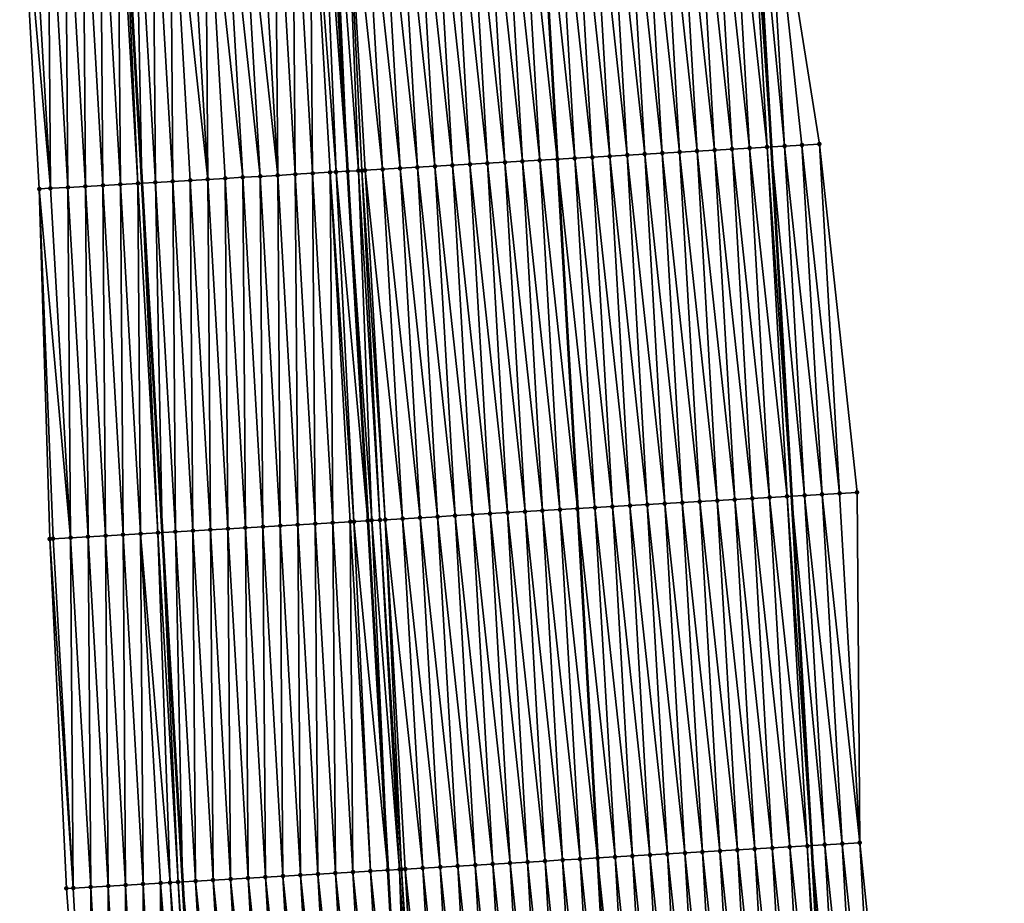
# Model space of a CAD drawing. Header units: feet. Extents: x 2010743 to 2022806, y 818705 to 837694.
# Tile 450 of 531: x 2011389 to 2011445, y 834610 to 834661. Entities that reach past the tile are written whole.
import ezdxf

# ---------------------------------------------------------------- set-up
doc = ezdxf.new("R2010")
doc.units = ezdxf.units.FT
doc.header["$MEASUREMENT"] = 0
for name, color, linetype, lineweight in [('EP_Travel Lane', 172, 'Continuous', 53), ('Road Shots', 141, 'Continuous', 100), ('STRIPING', 60, 'Continuous', 53)]:
    doc.layers.add(name, color=color, linetype=linetype, lineweight=lineweight)
doc.layers.add('I-77-MM17-21_NB-Surface-Border', color=7, linetype='Continuous')
doc.layers.add('I-77-MM17-21_NB-Surface-TIN', color=7, linetype='Continuous')

msp = doc.modelspace()

# ---------------------------------------------------------------- linework, layer by layer
at = {"layer": 'EP_Travel Lane'}
for points in [[(2011430.313, 834673.552, 305.89), (2011431.473, 834653.565, 305.565), (2011432.626, 834633.601, 305.207), (2011433.779, 834613.638, 304.847), (2011434.878, 834593.6, 304.497), (2011435.944, 834573.631, 304.153), (2011437.009, 834553.663, 303.781), (2011438.075, 834533.694, 303.425), (2011439.102, 834513.647, 303.073), (2011440.117, 834493.676, 302.717), (2011441.132, 834473.705, 302.351), (2011442.06, 834453.608, 302.01), (2011442.966, 834433.631, 301.656)], [(2011394.367, 834671.44, 306.18), (2011395.525, 834651.492, 305.828), (2011396.678, 834631.528, 305.474), (2011397.831, 834611.564, 305.119), (2011398.937, 834591.642, 304.781), (2011400.022, 834571.675, 304.401), (2011401.107, 834551.708, 304.049), (2011402.191, 834531.74, 303.69), (2011403.214, 834511.818, 303.309), (2011404.229, 834491.847, 302.945), (2011405.244, 834471.876, 302.602), (2011406.163, 834451.975, 302.26), (2011407.069, 834431.999, 301.925)]]:
    msp.add_polyline3d(points, dxfattribs=at)
at = {"layer": 'I-77-MM17-21_NB-Surface-Border', "color": 3, "linetype": 'Continuous', "lineweight": -3}
for points in [[(2011431.07, 834673.597, 305.862), (2011434.225, 834653.725, 305.453), (2011436.372, 834633.82, 305.049), (2011436.522, 834613.798, 304.733), (2011438.632, 834593.806, 304.341), (2011440.715, 834573.894, 303.948), (2011441.8, 834553.927, 303.586), (2011442.885, 834533.959, 303.236), (2011443.915, 834513.895, 302.886), (2011443.932, 834493.872, 302.566), (2011443.948, 834473.85, 302.25), (2011443.878, 834453.691, 301.953), (2011444.784, 834433.715, 301.595)], [(2011400.728, 834431.715, 301.718), (2011399.755, 834451.688, 302.059), (2011398.636, 834471.544, 302.405), (2011397.442, 834491.506, 302.738), (2011396.976, 834511.505, 303.119), (2011395.33, 834531.372, 303.472), (2011394.869, 834551.373, 303.847), (2011393.785, 834571.34, 304.215), (2011392.7, 834591.307, 304.58), (2011391.21, 834611.187, 304.911), (2011390.26, 834631.162, 305.271), (2011389.655, 834651.157, 305.649), (2011388.539, 834671.102, 306.005)]]:
    msp.add_polyline3d(points, dxfattribs=at)
at = {"layer": 'I-77-MM17-21_NB-Surface-TIN', "color": 128, "linetype": 'Continuous', "lineweight": -3}
for points in [[(2011426.238, 834653.262, 305.665), (2011425.081, 834673.244, 306.005), (2011424.083, 834673.185, 306.018)], [(2011427.236, 834653.32, 305.651), (2011426.079, 834673.302, 305.991), (2011425.081, 834673.244, 306.005)], [(2011426.238, 834653.262, 305.665), (2011427.236, 834653.32, 305.651), (2011425.081, 834673.244, 306.005)], [(2011428.235, 834653.377, 305.636), (2011427.077, 834673.361, 305.976), (2011426.079, 834673.302, 305.991)], [(2011427.236, 834653.32, 305.651), (2011428.235, 834653.377, 305.636), (2011426.079, 834673.302, 305.991)], [(2011429.233, 834653.435, 305.62), (2011428.076, 834673.42, 305.958), (2011427.077, 834673.361, 305.976)], [(2011428.235, 834653.377, 305.636), (2011429.233, 834653.435, 305.62), (2011427.077, 834673.361, 305.976)], [(2011430.231, 834653.493, 305.605), (2011429.074, 834673.479, 305.932), (2011428.076, 834673.42, 305.958)], [(2011429.233, 834653.435, 305.62), (2011430.231, 834653.493, 305.605), (2011428.076, 834673.42, 305.958)], [(2011431.23, 834653.551, 305.574), (2011430.072, 834673.538, 305.899), (2011429.074, 834673.479, 305.932)], [(2011430.231, 834653.493, 305.605), (2011431.23, 834653.551, 305.574), (2011429.074, 834673.479, 305.932)], [(2011430.072, 834673.538, 305.899), (2011431.473, 834653.565, 305.565), (2011430.313, 834673.552, 305.89)], [(2011431.23, 834653.551, 305.574), (2011431.473, 834653.565, 305.565), (2011430.072, 834673.538, 305.899)], [(2011432.228, 834653.609, 305.535), (2011431.07, 834673.597, 305.862), (2011430.313, 834673.552, 305.89)], [(2011432.228, 834653.609, 305.535), (2011430.313, 834673.552, 305.89), (2011431.473, 834653.565, 305.565)], [(2011432.228, 834653.609, 305.535), (2011433.226, 834653.667, 305.497), (2011431.07, 834673.597, 305.862)], [(2011433.226, 834653.667, 305.497), (2011434.225, 834653.725, 305.453), (2011431.07, 834673.597, 305.862)], [(2011416.255, 834652.685, 305.826), (2011415.098, 834672.656, 306.173), (2011414.1, 834672.597, 306.188)], [(2011417.253, 834652.742, 305.813), (2011416.096, 834672.714, 306.161), (2011415.098, 834672.656, 306.173)], [(2011416.255, 834652.685, 305.826), (2011417.253, 834652.742, 305.813), (2011415.098, 834672.656, 306.173)], [(2011418.251, 834652.8, 305.799), (2011417.095, 834672.773, 306.15), (2011416.096, 834672.714, 306.161)], [(2011417.253, 834652.742, 305.813), (2011418.251, 834652.8, 305.799), (2011416.096, 834672.714, 306.161)], [(2011417.095, 834672.773, 306.15), (2011419.248, 834652.858, 305.782), (2011418.088, 834672.831, 306.137)], [(2011418.251, 834652.8, 305.799), (2011419.248, 834652.858, 305.782), (2011417.095, 834672.773, 306.15)], [(2011419.25, 834652.858, 305.782), (2011418.093, 834672.832, 306.137), (2011418.088, 834672.831, 306.137)], [(2011419.25, 834652.858, 305.782), (2011418.088, 834672.831, 306.137), (2011419.248, 834652.858, 305.782)], [(2011420.248, 834652.915, 305.768), (2011419.091, 834672.891, 306.118), (2011418.093, 834672.832, 306.137)], [(2011419.25, 834652.858, 305.782), (2011420.248, 834652.915, 305.768), (2011418.093, 834672.832, 306.137)], [(2011421.246, 834652.973, 305.745), (2011420.089, 834672.949, 306.094), (2011419.091, 834672.891, 306.118)], [(2011420.248, 834652.915, 305.768), (2011421.246, 834652.973, 305.745), (2011419.091, 834672.891, 306.118)], [(2011422.245, 834653.031, 305.725), (2011421.088, 834673.008, 306.069), (2011420.089, 834672.949, 306.094)], [(2011421.246, 834652.973, 305.745), (2011422.245, 834653.031, 305.725), (2011420.089, 834672.949, 306.094)], [(2011423.243, 834653.089, 305.709), (2011422.086, 834673.067, 306.048), (2011421.088, 834673.008, 306.069)], [(2011422.245, 834653.031, 305.725), (2011423.243, 834653.089, 305.709), (2011421.088, 834673.008, 306.069)], [(2011424.241, 834653.146, 305.695), (2011423.084, 834673.126, 306.031), (2011422.086, 834673.067, 306.048)], [(2011423.243, 834653.089, 305.709), (2011424.241, 834653.146, 305.695), (2011422.086, 834673.067, 306.048)], [(2011425.24, 834653.204, 305.68), (2011424.083, 834673.185, 306.018), (2011423.084, 834673.126, 306.031)], [(2011424.241, 834653.146, 305.695), (2011425.24, 834653.204, 305.68), (2011423.084, 834673.126, 306.031)], [(2011425.24, 834653.204, 305.68), (2011426.238, 834653.262, 305.665), (2011424.083, 834673.185, 306.018)], [(2011406.612, 834652.127, 305.959), (2011405.776, 834672.107, 306.307), (2011405.115, 834672.068, 306.299)], [(2011405.776, 834672.107, 306.307), (2011407.27, 834652.165, 305.964), (2011406.114, 834672.127, 306.309)], [(2011406.612, 834652.127, 305.959), (2011407.27, 834652.165, 305.964), (2011405.776, 834672.107, 306.307)], [(2011406.18, 834672.13, 306.309), (2011406.114, 834672.127, 306.309), (2011407.27, 834652.165, 305.964)], [(2011406.18, 834672.13, 306.309), (2011407.27, 834652.165, 305.964), (2011406.384, 834672.142, 306.309)], [(2011407.885, 834652.2, 305.966), (2011407.112, 834672.185, 306.303), (2011406.384, 834672.142, 306.309)], [(2011407.885, 834652.2, 305.966), (2011406.384, 834672.142, 306.309), (2011407.27, 834652.165, 305.964)], [(2011409.266, 834652.28, 305.948), (2011408.11, 834672.244, 306.288), (2011407.112, 834672.185, 306.303)], [(2011407.885, 834652.2, 305.966), (2011408.091, 834652.212, 305.965), (2011407.112, 834672.185, 306.303)], [(2011408.091, 834652.212, 305.965), (2011408.268, 834652.223, 305.964), (2011407.112, 834672.185, 306.303)], [(2011408.268, 834652.223, 305.964), (2011409.266, 834652.28, 305.948), (2011407.112, 834672.185, 306.303)], [(2011410.265, 834652.338, 305.929), (2011409.109, 834672.303, 306.27), (2011408.11, 834672.244, 306.288)], [(2011409.266, 834652.28, 305.948), (2011410.265, 834652.338, 305.929), (2011408.11, 834672.244, 306.288)], [(2011411.263, 834652.396, 305.91), (2011410.107, 834672.362, 306.253), (2011409.109, 834672.303, 306.27)], [(2011410.265, 834652.338, 305.929), (2011411.263, 834652.396, 305.91), (2011409.109, 834672.303, 306.27)], [(2011412.261, 834652.454, 305.893), (2011411.105, 834672.42, 306.237), (2011410.107, 834672.362, 306.253)], [(2011411.263, 834652.396, 305.91), (2011412.261, 834652.454, 305.893), (2011410.107, 834672.362, 306.253)], [(2011413.26, 834652.511, 305.877), (2011412.103, 834672.479, 306.222), (2011411.105, 834672.42, 306.237)], [(2011412.261, 834652.454, 305.893), (2011413.26, 834652.511, 305.877), (2011411.105, 834672.42, 306.237)], [(2011414.258, 834652.569, 305.859), (2011413.102, 834672.538, 306.205), (2011412.103, 834672.479, 306.222)], [(2011413.26, 834652.511, 305.877), (2011414.258, 834652.569, 305.859), (2011412.103, 834672.479, 306.222)], [(2011415.256, 834652.627, 305.841), (2011414.1, 834672.597, 306.188), (2011413.102, 834672.538, 306.205)], [(2011414.258, 834652.569, 305.859), (2011415.256, 834652.627, 305.841), (2011413.102, 834672.538, 306.205)], [(2011415.256, 834652.627, 305.841), (2011416.255, 834652.685, 305.826), (2011414.1, 834672.597, 306.188)], [(2011396.288, 834651.535, 305.839), (2011396.131, 834671.543, 306.2), (2011395.132, 834671.485, 306.188)], [(2011397.286, 834651.593, 305.852), (2011397.129, 834671.602, 306.212), (2011396.131, 834671.543, 306.2)], [(2011396.288, 834651.535, 305.839), (2011397.286, 834651.593, 305.852), (2011396.131, 834671.543, 306.2)], [(2011399.283, 834651.707, 305.871), (2011398.127, 834671.66, 306.222), (2011397.129, 834671.602, 306.212)], [(2011397.286, 834651.593, 305.852), (2011398.284, 834651.65, 305.863), (2011397.129, 834671.602, 306.212)], [(2011398.284, 834651.65, 305.863), (2011399.283, 834651.707, 305.871), (2011397.129, 834671.602, 306.212)], [(2011399.283, 834651.707, 305.871), (2011399.126, 834671.718, 306.232), (2011398.127, 834671.66, 306.222)], [(2011401.28, 834651.822, 305.89), (2011400.124, 834671.777, 306.241), (2011399.126, 834671.718, 306.232)], [(2011399.283, 834651.707, 305.871), (2011400.281, 834651.764, 305.882), (2011399.126, 834671.718, 306.232)], [(2011400.281, 834651.764, 305.882), (2011401.28, 834651.822, 305.89), (2011399.126, 834671.718, 306.232)], [(2011402.278, 834651.879, 305.897), (2011401.122, 834671.835, 306.251), (2011400.124, 834671.777, 306.241)], [(2011401.28, 834651.822, 305.89), (2011402.278, 834651.879, 305.897), (2011400.124, 834671.777, 306.241)], [(2011403.276, 834651.936, 305.907), (2011402.121, 834671.893, 306.26), (2011401.122, 834671.835, 306.251)], [(2011402.278, 834651.879, 305.897), (2011403.276, 834651.936, 305.907), (2011401.122, 834671.835, 306.251)], [(2011403.276, 834651.936, 305.907), (2011403.119, 834671.952, 306.27), (2011402.121, 834671.893, 306.26)], [(2011404.275, 834651.994, 305.92), (2011404.117, 834672.01, 306.284), (2011403.119, 834671.952, 306.27)], [(2011403.276, 834651.936, 305.907), (2011404.275, 834651.994, 305.92), (2011403.119, 834671.952, 306.27)], [(2011405.273, 834652.051, 305.937), (2011405.115, 834672.068, 306.299), (2011404.117, 834672.01, 306.284)], [(2011404.275, 834651.994, 305.92), (2011405.273, 834652.051, 305.937), (2011404.117, 834672.01, 306.284)], [(2011405.273, 834652.051, 305.937), (2011406.271, 834652.108, 305.955), (2011405.115, 834672.068, 306.299)], [(2011406.271, 834652.108, 305.955), (2011406.612, 834652.127, 305.959), (2011405.115, 834672.068, 306.299)], [(2011390.298, 834651.194, 305.671), (2011389.143, 834671.137, 306.027), (2011388.539, 834671.102, 306.005)], [(2011389.655, 834651.157, 305.649), (2011390.298, 834651.194, 305.671), (2011388.539, 834671.102, 306.005)], [(2011390.298, 834651.194, 305.671), (2011390.141, 834671.195, 306.059), (2011389.143, 834671.137, 306.027)], [(2011391.296, 834651.25, 305.709), (2011391.139, 834671.253, 306.092), (2011390.141, 834671.195, 306.059)], [(2011390.298, 834651.194, 305.671), (2011391.296, 834651.25, 305.709), (2011390.141, 834671.195, 306.059)], [(2011392.294, 834651.307, 305.747), (2011392.138, 834671.311, 306.127), (2011391.139, 834671.253, 306.092)], [(2011391.296, 834651.25, 305.709), (2011392.294, 834651.307, 305.747), (2011391.139, 834671.253, 306.092)], [(2011393.293, 834651.364, 305.777), (2011393.136, 834671.369, 306.159), (2011392.138, 834671.311, 306.127)], [(2011392.294, 834651.307, 305.747), (2011393.293, 834651.364, 305.777), (2011392.138, 834671.311, 306.127)], [(2011394.291, 834651.421, 305.804), (2011394.134, 834671.427, 306.177), (2011393.136, 834671.369, 306.159)], [(2011393.293, 834651.364, 305.777), (2011394.291, 834651.421, 305.804), (2011393.136, 834671.369, 306.159)], [(2011395.289, 834651.478, 305.824), (2011394.367, 834671.44, 306.18), (2011394.134, 834671.427, 306.177)], [(2011394.291, 834651.421, 305.804), (2011395.289, 834651.478, 305.824), (2011394.134, 834671.427, 306.177)], [(2011395.132, 834671.485, 306.188), (2011394.367, 834671.44, 306.18), (2011395.525, 834651.492, 305.828)], [(2011395.289, 834651.478, 305.824), (2011395.525, 834651.492, 305.828), (2011394.367, 834671.44, 306.18)], [(2011396.288, 834651.535, 305.839), (2011395.132, 834671.485, 306.188), (2011395.525, 834651.492, 305.828)], [(2011432.379, 834633.587, 305.217), (2011431.23, 834653.551, 305.574), (2011430.231, 834653.493, 305.605)], [(2011431.23, 834653.551, 305.574), (2011432.626, 834633.601, 305.207), (2011431.473, 834653.565, 305.565)], [(2011432.379, 834633.587, 305.217), (2011432.626, 834633.601, 305.207), (2011431.23, 834653.551, 305.574)], [(2011433.377, 834633.645, 305.175), (2011432.228, 834653.609, 305.535), (2011431.473, 834653.565, 305.565)], [(2011433.377, 834633.645, 305.175), (2011431.473, 834653.565, 305.565), (2011432.626, 834633.601, 305.207)], [(2011434.375, 834633.703, 305.136), (2011433.226, 834653.667, 305.497), (2011432.228, 834653.609, 305.535)], [(2011433.377, 834633.645, 305.175), (2011434.375, 834633.703, 305.136), (2011432.228, 834653.609, 305.535)], [(2011435.373, 834633.762, 305.093), (2011434.225, 834653.725, 305.453), (2011433.226, 834653.667, 305.497)], [(2011434.375, 834633.703, 305.136), (2011435.373, 834633.762, 305.093), (2011433.226, 834653.667, 305.497)], [(2011435.373, 834633.762, 305.093), (2011436.372, 834633.82, 305.049), (2011434.225, 834653.725, 305.453)], [(2011422.395, 834633.009, 305.396), (2011421.246, 834652.973, 305.745), (2011420.248, 834652.915, 305.768)], [(2011423.394, 834633.067, 305.376), (2011422.245, 834653.031, 305.725), (2011421.246, 834652.973, 305.745)], [(2011422.395, 834633.009, 305.396), (2011423.394, 834633.067, 305.376), (2011421.246, 834652.973, 305.745)], [(2011424.392, 834633.125, 305.359), (2011423.243, 834653.089, 305.709), (2011422.245, 834653.031, 305.725)], [(2011423.394, 834633.067, 305.376), (2011424.392, 834633.125, 305.359), (2011422.245, 834653.031, 305.725)], [(2011425.39, 834633.183, 305.344), (2011424.241, 834653.146, 305.695), (2011423.243, 834653.089, 305.709)], [(2011424.392, 834633.125, 305.359), (2011425.39, 834633.183, 305.344), (2011423.243, 834653.089, 305.709)], [(2011426.389, 834633.24, 305.329), (2011425.24, 834653.204, 305.68), (2011424.241, 834653.146, 305.695)], [(2011425.39, 834633.183, 305.344), (2011426.389, 834633.24, 305.329), (2011424.241, 834653.146, 305.695)], [(2011427.387, 834633.298, 305.315), (2011426.238, 834653.262, 305.665), (2011425.24, 834653.204, 305.68)], [(2011426.389, 834633.24, 305.329), (2011427.387, 834633.298, 305.315), (2011425.24, 834653.204, 305.68)], [(2011428.385, 834633.356, 305.302), (2011427.236, 834653.32, 305.651), (2011426.238, 834653.262, 305.665)], [(2011427.387, 834633.298, 305.315), (2011428.385, 834633.356, 305.302), (2011426.238, 834653.262, 305.665)], [(2011429.384, 834633.413, 305.286), (2011428.235, 834653.377, 305.636), (2011427.236, 834653.32, 305.651)], [(2011428.385, 834633.356, 305.302), (2011429.384, 834633.413, 305.286), (2011427.236, 834653.32, 305.651)], [(2011430.382, 834633.471, 305.271), (2011429.233, 834653.435, 305.62), (2011428.235, 834653.377, 305.636)], [(2011429.384, 834633.413, 305.286), (2011430.382, 834633.471, 305.271), (2011428.235, 834653.377, 305.636)], [(2011431.38, 834633.529, 305.251), (2011430.231, 834653.493, 305.605), (2011429.233, 834653.435, 305.62)], [(2011430.382, 834633.471, 305.271), (2011431.38, 834633.529, 305.251), (2011429.233, 834653.435, 305.62)], [(2011431.38, 834633.529, 305.251), (2011432.379, 834633.587, 305.217), (2011430.231, 834653.493, 305.605)], [(2011412.412, 834632.432, 305.555), (2011411.263, 834652.396, 305.91), (2011410.265, 834652.338, 305.929)], [(2011413.41, 834632.49, 305.535), (2011412.261, 834652.454, 305.893), (2011411.263, 834652.396, 305.91)], [(2011412.412, 834632.432, 305.555), (2011413.41, 834632.49, 305.535), (2011411.263, 834652.396, 305.91)], [(2011414.409, 834632.548, 305.519), (2011413.26, 834652.511, 305.877), (2011412.261, 834652.454, 305.893)], [(2011413.41, 834632.49, 305.535), (2011414.409, 834632.548, 305.519), (2011412.261, 834652.454, 305.893)], [(2011415.407, 834632.605, 305.5), (2011414.258, 834652.569, 305.859), (2011413.26, 834652.511, 305.877)], [(2011414.409, 834632.548, 305.519), (2011415.407, 834632.605, 305.5), (2011413.26, 834652.511, 305.877)], [(2011416.405, 834632.663, 305.483), (2011415.256, 834652.627, 305.841), (2011414.258, 834652.569, 305.859)], [(2011415.407, 834632.605, 305.5), (2011416.405, 834632.663, 305.483), (2011414.258, 834652.569, 305.859)], [(2011417.404, 834632.721, 305.469), (2011416.255, 834652.685, 305.826), (2011415.256, 834652.627, 305.841)], [(2011416.405, 834632.663, 305.483), (2011417.404, 834632.721, 305.469), (2011415.256, 834652.627, 305.841)], [(2011418.402, 834632.779, 305.454), (2011417.253, 834652.742, 305.813), (2011416.255, 834652.685, 305.826)], [(2011417.404, 834632.721, 305.469), (2011418.402, 834632.779, 305.454), (2011416.255, 834652.685, 305.826)], [(2011419.4, 834632.836, 305.443), (2011418.251, 834652.8, 305.799), (2011417.253, 834652.742, 305.813)], [(2011418.402, 834632.779, 305.454), (2011419.4, 834632.836, 305.443), (2011417.253, 834652.742, 305.813)], [(2011420.399, 834632.894, 305.427), (2011419.248, 834652.858, 305.782), (2011418.251, 834652.8, 305.799)], [(2011419.4, 834632.836, 305.443), (2011420.399, 834632.894, 305.427), (2011418.251, 834652.8, 305.799)], [(2011419.25, 834652.858, 305.782), (2011419.248, 834652.858, 305.782), (2011420.401, 834632.894, 305.427)], [(2011420.399, 834632.894, 305.427), (2011420.401, 834632.894, 305.427), (2011419.248, 834652.858, 305.782)], [(2011421.397, 834632.952, 305.417), (2011420.248, 834652.915, 305.768), (2011419.25, 834652.858, 305.782)], [(2011421.397, 834632.952, 305.417), (2011419.25, 834652.858, 305.782), (2011420.401, 834632.894, 305.427)], [(2011421.397, 834632.952, 305.417), (2011422.395, 834633.009, 305.396), (2011420.248, 834652.915, 305.768)], [(2011401.43, 834631.801, 305.525), (2011401.28, 834651.822, 305.89), (2011400.281, 834651.764, 305.882)], [(2011402.428, 834631.858, 305.533), (2011402.278, 834651.879, 305.897), (2011401.28, 834651.822, 305.89)], [(2011401.43, 834631.801, 305.525), (2011402.428, 834631.858, 305.533), (2011401.28, 834651.822, 305.89)], [(2011403.427, 834631.915, 305.543), (2011403.276, 834651.936, 305.907), (2011402.278, 834651.879, 305.897)], [(2011402.428, 834631.858, 305.533), (2011403.427, 834631.915, 305.543), (2011402.278, 834651.879, 305.897)], [(2011404.425, 834631.972, 305.554), (2011404.275, 834651.994, 305.92), (2011403.276, 834651.936, 305.907)], [(2011403.427, 834631.915, 305.543), (2011404.425, 834631.972, 305.554), (2011403.276, 834651.936, 305.907)], [(2011405.423, 834632.03, 305.566), (2011405.273, 834652.051, 305.937), (2011404.275, 834651.994, 305.92)], [(2011404.425, 834631.972, 305.554), (2011405.423, 834632.03, 305.566), (2011404.275, 834651.994, 305.92)], [(2011406.422, 834632.087, 305.582), (2011406.271, 834652.108, 305.955), (2011405.273, 834652.051, 305.937)], [(2011405.423, 834632.03, 305.566), (2011406.422, 834632.087, 305.582), (2011405.273, 834652.051, 305.937)], [(2011407.634, 834632.156, 305.605), (2011406.612, 834652.127, 305.959), (2011406.271, 834652.108, 305.955)], [(2011406.422, 834632.087, 305.582), (2011407.42, 834632.144, 305.601), (2011406.271, 834652.108, 305.955)], [(2011407.42, 834632.144, 305.601), (2011407.634, 834632.156, 305.605), (2011406.271, 834652.108, 305.955)], [(2011406.612, 834652.127, 305.959), (2011408.419, 834632.201, 305.612), (2011407.27, 834652.165, 305.964)], [(2011407.634, 834632.156, 305.605), (2011408.419, 834632.201, 305.612), (2011406.612, 834652.127, 305.959)], [(2011408.645, 834632.214, 305.612), (2011407.885, 834652.2, 305.966), (2011407.27, 834652.165, 305.964)], [(2011408.645, 834632.214, 305.612), (2011407.27, 834652.165, 305.964), (2011408.419, 834632.201, 305.612)], [(2011409.118, 834632.241, 305.611), (2011408.091, 834652.212, 305.965), (2011407.885, 834652.2, 305.966)], [(2011408.645, 834632.214, 305.612), (2011409.118, 834632.241, 305.611), (2011407.885, 834652.2, 305.966)], [(2011409.417, 834632.259, 305.609), (2011408.268, 834652.223, 305.964), (2011408.091, 834652.212, 305.965)], [(2011409.118, 834632.241, 305.611), (2011409.417, 834632.259, 305.609), (2011408.091, 834652.212, 305.965)], [(2011410.415, 834632.316, 305.594), (2011409.266, 834652.28, 305.948), (2011408.268, 834652.223, 305.964)], [(2011409.417, 834632.259, 305.609), (2011410.415, 834632.316, 305.594), (2011408.268, 834652.223, 305.964)], [(2011411.414, 834632.374, 305.575), (2011410.265, 834652.338, 305.929), (2011409.266, 834652.28, 305.948)], [(2011410.415, 834632.316, 305.594), (2011411.414, 834632.374, 305.575), (2011409.266, 834652.28, 305.948)], [(2011411.414, 834632.374, 305.575), (2011412.412, 834632.432, 305.555), (2011410.265, 834652.338, 305.929)], [(2011392.445, 834631.287, 305.347), (2011392.294, 834651.307, 305.747), (2011391.296, 834651.25, 305.709)], [(2011393.443, 834631.343, 305.383), (2011393.293, 834651.364, 305.777), (2011392.294, 834651.307, 305.747)], [(2011392.445, 834631.287, 305.347), (2011393.443, 834631.343, 305.383), (2011392.294, 834651.307, 305.747)], [(2011394.442, 834631.4, 305.418), (2011394.291, 834651.421, 305.804), (2011393.293, 834651.364, 305.777)], [(2011393.443, 834631.343, 305.383), (2011394.442, 834631.4, 305.418), (2011393.293, 834651.364, 305.777)], [(2011395.44, 834631.457, 305.451), (2011395.289, 834651.478, 305.824), (2011394.291, 834651.421, 305.804)], [(2011394.442, 834631.4, 305.418), (2011395.44, 834631.457, 305.451), (2011394.291, 834651.421, 305.804)], [(2011396.438, 834631.514, 305.471), (2011395.525, 834651.492, 305.828), (2011395.289, 834651.478, 305.824)], [(2011395.44, 834631.457, 305.451), (2011396.438, 834631.514, 305.471), (2011395.289, 834651.478, 305.824)], [(2011396.288, 834651.535, 305.839), (2011395.525, 834651.492, 305.828), (2011396.678, 834631.528, 305.474)], [(2011396.438, 834631.514, 305.471), (2011396.678, 834631.528, 305.474), (2011395.525, 834651.492, 305.828)], [(2011397.437, 834631.572, 305.484), (2011397.286, 834651.593, 305.852), (2011396.288, 834651.535, 305.839)], [(2011397.437, 834631.572, 305.484), (2011396.288, 834651.535, 305.839), (2011396.678, 834631.528, 305.474)], [(2011398.435, 834631.629, 305.498), (2011398.284, 834651.65, 305.863), (2011397.286, 834651.593, 305.852)], [(2011397.437, 834631.572, 305.484), (2011398.435, 834631.629, 305.498), (2011397.286, 834651.593, 305.852)], [(2011399.433, 834631.686, 305.507), (2011399.283, 834651.707, 305.871), (2011398.284, 834651.65, 305.863)], [(2011398.435, 834631.629, 305.498), (2011399.433, 834631.686, 305.507), (2011398.284, 834651.65, 305.863)], [(2011400.432, 834631.743, 305.516), (2011400.281, 834651.764, 305.882), (2011399.283, 834651.707, 305.871)], [(2011399.433, 834631.686, 305.507), (2011400.432, 834631.743, 305.516), (2011399.283, 834651.707, 305.871)], [(2011400.432, 834631.743, 305.516), (2011401.43, 834631.801, 305.525), (2011400.281, 834651.764, 305.882)], [(2011391.446, 834631.23, 305.313), (2011390.298, 834651.194, 305.671), (2011389.655, 834651.157, 305.649)], [(2011390.26, 834631.162, 305.271), (2011390.448, 834631.173, 305.278), (2011389.655, 834651.157, 305.649)], [(2011390.448, 834631.173, 305.278), (2011391.446, 834631.23, 305.313), (2011389.655, 834651.157, 305.649)], [(2011391.446, 834631.23, 305.313), (2011391.296, 834651.25, 305.709), (2011390.298, 834651.194, 305.671)], [(2011391.446, 834631.23, 305.313), (2011392.445, 834631.287, 305.347), (2011391.296, 834651.25, 305.709)], [(2011428.536, 834613.334, 304.962), (2011427.387, 834633.298, 305.315), (2011426.389, 834633.24, 305.329)], [(2011429.534, 834613.392, 304.951), (2011428.385, 834633.356, 305.302), (2011427.387, 834633.298, 305.315)], [(2011428.536, 834613.334, 304.962), (2011429.534, 834613.392, 304.951), (2011427.387, 834633.298, 305.315)], [(2011430.532, 834613.45, 304.936), (2011429.384, 834633.413, 305.286), (2011428.385, 834633.356, 305.302)], [(2011429.534, 834613.392, 304.951), (2011430.532, 834613.45, 304.936), (2011428.385, 834633.356, 305.302)], [(2011431.531, 834613.507, 304.916), (2011430.382, 834633.471, 305.271), (2011429.384, 834633.413, 305.286)], [(2011430.532, 834613.45, 304.936), (2011431.531, 834613.507, 304.916), (2011429.384, 834633.413, 305.286)], [(2011432.529, 834613.565, 304.892), (2011431.38, 834633.529, 305.251), (2011430.382, 834633.471, 305.271)], [(2011431.531, 834613.507, 304.916), (2011432.529, 834613.565, 304.892), (2011430.382, 834633.471, 305.271)], [(2011433.527, 834613.623, 304.859), (2011432.379, 834633.587, 305.217), (2011431.38, 834633.529, 305.251)], [(2011432.529, 834613.565, 304.892), (2011433.527, 834613.623, 304.859), (2011431.38, 834633.529, 305.251)], [(2011432.379, 834633.587, 305.217), (2011433.779, 834613.638, 304.847), (2011432.626, 834633.601, 305.207)], [(2011433.527, 834613.623, 304.859), (2011433.779, 834613.638, 304.847), (2011432.379, 834633.587, 305.217)], [(2011434.526, 834613.682, 304.811), (2011433.377, 834633.645, 305.175), (2011432.626, 834633.601, 305.207)], [(2011434.526, 834613.682, 304.811), (2011432.626, 834633.601, 305.207), (2011433.779, 834613.638, 304.847)], [(2011435.524, 834613.74, 304.772), (2011434.375, 834633.703, 305.136), (2011433.377, 834633.645, 305.175)], [(2011434.526, 834613.682, 304.811), (2011435.524, 834613.74, 304.772), (2011433.377, 834633.645, 305.175)], [(2011436.522, 834613.798, 304.733), (2011435.373, 834633.762, 305.093), (2011434.375, 834633.703, 305.136)], [(2011435.524, 834613.74, 304.772), (2011436.522, 834613.798, 304.733), (2011434.375, 834633.703, 305.136)], [(2011436.522, 834613.798, 304.733), (2011436.372, 834633.82, 305.049), (2011435.373, 834633.762, 305.093)], [(2011418.552, 834612.757, 305.118), (2011417.404, 834632.721, 305.469), (2011416.405, 834632.663, 305.483)], [(2011419.551, 834612.815, 305.108), (2011418.402, 834632.779, 305.454), (2011417.404, 834632.721, 305.469)], [(2011418.552, 834612.757, 305.118), (2011419.551, 834612.815, 305.108), (2011417.404, 834632.721, 305.469)], [(2011420.549, 834612.872, 305.1), (2011419.4, 834632.836, 305.443), (2011418.402, 834632.779, 305.454)], [(2011419.551, 834612.815, 305.108), (2011420.549, 834612.872, 305.1), (2011418.402, 834632.779, 305.454)], [(2011421.547, 834612.93, 305.083), (2011420.399, 834632.894, 305.427), (2011419.4, 834632.836, 305.443)], [(2011420.549, 834612.872, 305.1), (2011421.547, 834612.93, 305.083), (2011419.4, 834632.836, 305.443)], [(2011420.399, 834632.894, 305.427), (2011421.554, 834612.93, 305.083), (2011420.401, 834632.894, 305.427)], [(2011421.547, 834612.93, 305.083), (2011421.554, 834612.93, 305.083), (2011420.399, 834632.894, 305.427)], [(2011422.546, 834612.988, 305.067), (2011421.397, 834632.952, 305.417), (2011420.401, 834632.894, 305.427)], [(2011422.546, 834612.988, 305.067), (2011420.401, 834632.894, 305.427), (2011421.554, 834612.93, 305.083)], [(2011423.544, 834613.046, 305.042), (2011422.395, 834633.009, 305.396), (2011421.397, 834632.952, 305.417)], [(2011422.546, 834612.988, 305.067), (2011423.544, 834613.046, 305.042), (2011421.397, 834632.952, 305.417)], [(2011424.542, 834613.103, 305.023), (2011423.394, 834633.067, 305.376), (2011422.395, 834633.009, 305.396)], [(2011423.544, 834613.046, 305.042), (2011424.542, 834613.103, 305.023), (2011422.395, 834633.009, 305.396)], [(2011425.541, 834613.161, 305.006), (2011424.392, 834633.125, 305.359), (2011423.394, 834633.067, 305.376)], [(2011424.542, 834613.103, 305.023), (2011425.541, 834613.161, 305.006), (2011423.394, 834633.067, 305.376)], [(2011426.539, 834613.219, 304.988), (2011425.39, 834633.183, 305.344), (2011424.392, 834633.125, 305.359)], [(2011425.541, 834613.161, 305.006), (2011426.539, 834613.219, 304.988), (2011424.392, 834633.125, 305.359)], [(2011427.537, 834613.277, 304.973), (2011426.389, 834633.24, 305.329), (2011425.39, 834633.183, 305.344)], [(2011426.539, 834613.219, 304.988), (2011427.537, 834613.277, 304.973), (2011425.39, 834633.183, 305.344)], [(2011427.537, 834613.277, 304.973), (2011428.536, 834613.334, 304.962), (2011426.389, 834633.24, 305.329)], [(2011407.571, 834612.123, 305.224), (2011407.42, 834632.144, 305.601), (2011406.422, 834632.087, 305.582)], [(2011408.569, 834612.18, 305.242), (2011407.634, 834632.156, 305.605), (2011407.42, 834632.144, 305.601)], [(2011407.571, 834612.123, 305.224), (2011408.569, 834612.18, 305.242), (2011407.42, 834632.144, 305.601)], [(2011407.634, 834632.156, 305.605), (2011409.567, 834612.237, 305.251), (2011408.419, 834632.201, 305.612)], [(2011408.569, 834612.18, 305.242), (2011409.567, 834612.237, 305.251), (2011407.634, 834632.156, 305.605)], [(2011408.645, 834632.214, 305.612), (2011408.419, 834632.201, 305.612), (2011409.567, 834612.237, 305.251)], [(2011410.236, 834612.276, 305.254), (2011409.118, 834632.241, 305.611), (2011408.645, 834632.214, 305.612)], [(2011410.236, 834612.276, 305.254), (2011408.645, 834632.214, 305.612), (2011409.567, 834612.237, 305.251)], [(2011410.348, 834612.282, 305.254), (2011409.417, 834632.259, 305.609), (2011409.118, 834632.241, 305.611)], [(2011410.236, 834612.276, 305.254), (2011410.348, 834612.282, 305.254), (2011409.118, 834632.241, 305.611)], [(2011411.564, 834612.353, 305.235), (2011410.415, 834632.316, 305.594), (2011409.417, 834632.259, 305.609)], [(2011410.348, 834612.282, 305.254), (2011410.566, 834612.295, 305.252), (2011409.417, 834632.259, 305.609)], [(2011410.566, 834612.295, 305.252), (2011411.564, 834612.353, 305.235), (2011409.417, 834632.259, 305.609)], [(2011412.562, 834612.41, 305.218), (2011411.414, 834632.374, 305.575), (2011410.415, 834632.316, 305.594)], [(2011411.564, 834612.353, 305.235), (2011412.562, 834612.41, 305.218), (2011410.415, 834632.316, 305.594)], [(2011413.561, 834612.468, 305.201), (2011412.412, 834632.432, 305.555), (2011411.414, 834632.374, 305.575)], [(2011412.562, 834612.41, 305.218), (2011413.561, 834612.468, 305.201), (2011411.414, 834632.374, 305.575)], [(2011414.559, 834612.526, 305.184), (2011413.41, 834632.49, 305.535), (2011412.412, 834632.432, 305.555)], [(2011413.561, 834612.468, 305.201), (2011414.559, 834612.526, 305.184), (2011412.412, 834632.432, 305.555)], [(2011415.557, 834612.584, 305.17), (2011414.409, 834632.548, 305.519), (2011413.41, 834632.49, 305.535)], [(2011414.559, 834612.526, 305.184), (2011415.557, 834612.584, 305.17), (2011413.41, 834632.49, 305.535)], [(2011416.556, 834612.641, 305.152), (2011415.407, 834632.605, 305.5), (2011414.409, 834632.548, 305.519)], [(2011415.557, 834612.584, 305.17), (2011416.556, 834612.641, 305.152), (2011414.409, 834632.548, 305.519)], [(2011417.554, 834612.699, 305.134), (2011416.405, 834632.663, 305.483), (2011415.407, 834632.605, 305.5)], [(2011416.556, 834612.641, 305.152), (2011417.554, 834612.699, 305.134), (2011415.407, 834632.605, 305.5)], [(2011417.554, 834612.699, 305.134), (2011418.552, 834612.757, 305.118), (2011416.405, 834632.663, 305.483)], [(2011398.585, 834611.608, 305.126), (2011398.435, 834631.629, 305.498), (2011397.437, 834631.572, 305.484)], [(2011399.584, 834611.665, 305.138), (2011399.433, 834631.686, 305.507), (2011398.435, 834631.629, 305.498)], [(2011398.585, 834611.608, 305.126), (2011399.584, 834611.665, 305.138), (2011398.435, 834631.629, 305.498)], [(2011400.582, 834611.722, 305.152), (2011400.432, 834631.743, 305.516), (2011399.433, 834631.686, 305.507)], [(2011399.584, 834611.665, 305.138), (2011400.582, 834611.722, 305.152), (2011399.433, 834631.686, 305.507)], [(2011401.581, 834611.779, 305.16), (2011401.43, 834631.801, 305.525), (2011400.432, 834631.743, 305.516)], [(2011400.582, 834611.722, 305.152), (2011401.581, 834611.779, 305.16), (2011400.432, 834631.743, 305.516)], [(2011402.579, 834611.837, 305.17), (2011402.428, 834631.858, 305.533), (2011401.43, 834631.801, 305.525)], [(2011401.581, 834611.779, 305.16), (2011402.579, 834611.837, 305.17), (2011401.43, 834631.801, 305.525)], [(2011403.577, 834611.894, 305.179), (2011403.427, 834631.915, 305.543), (2011402.428, 834631.858, 305.533)], [(2011402.579, 834611.837, 305.17), (2011403.577, 834611.894, 305.179), (2011402.428, 834631.858, 305.533)], [(2011404.576, 834611.951, 305.188), (2011404.425, 834631.972, 305.554), (2011403.427, 834631.915, 305.543)], [(2011403.577, 834611.894, 305.179), (2011404.576, 834611.951, 305.188), (2011403.427, 834631.915, 305.543)], [(2011405.574, 834612.009, 305.198), (2011405.423, 834632.03, 305.566), (2011404.425, 834631.972, 305.554)], [(2011404.576, 834611.951, 305.188), (2011405.574, 834612.009, 305.198), (2011404.425, 834631.972, 305.554)], [(2011406.572, 834612.066, 305.209), (2011406.422, 834632.087, 305.582), (2011405.423, 834632.03, 305.566)], [(2011405.574, 834612.009, 305.198), (2011406.572, 834612.066, 305.209), (2011405.423, 834632.03, 305.566)], [(2011406.572, 834612.066, 305.209), (2011407.571, 834612.123, 305.224), (2011406.422, 834632.087, 305.582)], [(2011391.597, 834611.209, 304.925), (2011390.448, 834631.173, 305.278), (2011390.26, 834631.162, 305.271)], [(2011391.21, 834611.187, 304.911), (2011391.597, 834611.209, 304.925), (2011390.26, 834631.162, 305.271)], [(2011391.597, 834611.209, 304.925), (2011391.446, 834631.23, 305.313), (2011390.448, 834631.173, 305.278)], [(2011392.595, 834611.266, 304.961), (2011392.445, 834631.287, 305.347), (2011391.446, 834631.23, 305.313)], [(2011391.597, 834611.209, 304.925), (2011392.595, 834611.266, 304.961), (2011391.446, 834631.23, 305.313)], [(2011393.594, 834611.323, 304.993), (2011393.443, 834631.343, 305.383), (2011392.445, 834631.287, 305.347)], [(2011392.595, 834611.266, 304.961), (2011393.594, 834611.323, 304.993), (2011392.445, 834631.287, 305.347)], [(2011394.592, 834611.38, 305.028), (2011394.442, 834631.4, 305.418), (2011393.443, 834631.343, 305.383)], [(2011393.594, 834611.323, 304.993), (2011394.592, 834611.38, 305.028), (2011393.443, 834631.343, 305.383)], [(2011395.59, 834611.436, 305.065), (2011395.44, 834631.457, 305.451), (2011394.442, 834631.4, 305.418)], [(2011394.592, 834611.38, 305.028), (2011395.59, 834611.436, 305.065), (2011394.442, 834631.4, 305.418)], [(2011397.13, 834611.524, 305.114), (2011396.438, 834631.514, 305.471), (2011395.44, 834631.457, 305.451)], [(2011395.59, 834611.436, 305.065), (2011396.589, 834611.493, 305.095), (2011395.44, 834631.457, 305.451)], [(2011396.589, 834611.493, 305.095), (2011397.13, 834611.524, 305.114), (2011395.44, 834631.457, 305.451)], [(2011397.587, 834611.55, 305.117), (2011396.678, 834631.528, 305.474), (2011396.438, 834631.514, 305.471)], [(2011397.13, 834611.524, 305.114), (2011397.587, 834611.55, 305.117), (2011396.438, 834631.514, 305.471)], [(2011397.437, 834631.572, 305.484), (2011396.678, 834631.528, 305.474), (2011397.831, 834611.564, 305.119)], [(2011397.587, 834611.55, 305.117), (2011397.831, 834611.564, 305.119), (2011396.678, 834631.528, 305.474)], [(2011398.585, 834611.608, 305.126), (2011397.437, 834631.572, 305.484), (2011397.831, 834611.564, 305.119)], [(2011434.638, 834593.586, 304.508), (2011433.527, 834613.623, 304.859), (2011432.529, 834613.565, 304.892)], [(2011433.527, 834613.623, 304.859), (2011434.878, 834593.6, 304.497), (2011433.779, 834613.638, 304.847)], [(2011434.638, 834593.586, 304.508), (2011434.878, 834593.6, 304.497), (2011433.527, 834613.623, 304.859)], [(2011435.637, 834593.641, 304.462), (2011434.526, 834613.682, 304.811), (2011433.779, 834613.638, 304.847)], [(2011435.637, 834593.641, 304.462), (2011433.779, 834613.638, 304.847), (2011434.878, 834593.6, 304.497)], [(2011436.635, 834593.696, 304.424), (2011435.524, 834613.74, 304.772), (2011434.526, 834613.682, 304.811)], [(2011435.637, 834593.641, 304.462), (2011436.635, 834593.696, 304.424), (2011434.526, 834613.682, 304.811)], [(2011437.634, 834593.751, 304.383), (2011436.522, 834613.798, 304.733), (2011435.524, 834613.74, 304.772)], [(2011436.635, 834593.696, 304.424), (2011437.634, 834593.751, 304.383), (2011435.524, 834613.74, 304.772)], [(2011437.634, 834593.751, 304.383), (2011438.632, 834593.806, 304.341), (2011436.522, 834613.798, 304.733)], [(2011424.653, 834593.041, 304.677), (2011423.544, 834613.046, 305.042), (2011422.546, 834612.988, 305.067)], [(2011425.652, 834593.096, 304.654), (2011424.542, 834613.103, 305.023), (2011423.544, 834613.046, 305.042)], [(2011424.653, 834593.041, 304.677), (2011425.652, 834593.096, 304.654), (2011423.544, 834613.046, 305.042)], [(2011426.65, 834593.15, 304.637), (2011425.541, 834613.161, 305.006), (2011424.542, 834613.103, 305.023)], [(2011425.652, 834593.096, 304.654), (2011426.65, 834593.15, 304.637), (2011424.542, 834613.103, 305.023)], [(2011427.649, 834593.205, 304.623), (2011426.539, 834613.219, 304.988), (2011425.541, 834613.161, 305.006)], [(2011426.65, 834593.15, 304.637), (2011427.649, 834593.205, 304.623), (2011425.541, 834613.161, 305.006)], [(2011428.647, 834593.259, 304.609), (2011427.537, 834613.277, 304.973), (2011426.539, 834613.219, 304.988)], [(2011427.649, 834593.205, 304.623), (2011428.647, 834593.259, 304.609), (2011426.539, 834613.219, 304.988)], [(2011429.646, 834593.314, 304.598), (2011428.536, 834613.334, 304.962), (2011427.537, 834613.277, 304.973)], [(2011428.647, 834593.259, 304.609), (2011429.646, 834593.314, 304.598), (2011427.537, 834613.277, 304.973)], [(2011430.644, 834593.368, 304.586), (2011429.534, 834613.392, 304.951), (2011428.536, 834613.334, 304.962)], [(2011429.646, 834593.314, 304.598), (2011430.644, 834593.368, 304.586), (2011428.536, 834613.334, 304.962)], [(2011431.643, 834593.423, 304.571), (2011430.532, 834613.45, 304.936), (2011429.534, 834613.392, 304.951)], [(2011430.644, 834593.368, 304.586), (2011431.643, 834593.423, 304.571), (2011429.534, 834613.392, 304.951)], [(2011432.641, 834593.477, 304.556), (2011431.531, 834613.507, 304.916), (2011430.532, 834613.45, 304.936)], [(2011431.643, 834593.423, 304.571), (2011432.641, 834593.477, 304.556), (2011430.532, 834613.45, 304.936)], [(2011433.64, 834593.532, 304.535), (2011432.529, 834613.565, 304.892), (2011431.531, 834613.507, 304.916)], [(2011432.641, 834593.477, 304.556), (2011433.64, 834593.532, 304.535), (2011431.531, 834613.507, 304.916)], [(2011433.64, 834593.532, 304.535), (2011434.638, 834593.586, 304.508), (2011432.529, 834613.565, 304.892)], [(2011414.668, 834592.495, 304.867), (2011413.561, 834612.468, 305.201), (2011412.562, 834612.41, 305.218)], [(2011415.666, 834592.55, 304.847), (2011414.559, 834612.526, 305.184), (2011413.561, 834612.468, 305.201)], [(2011414.668, 834592.495, 304.867), (2011415.666, 834592.55, 304.847), (2011413.561, 834612.468, 305.201)], [(2011416.665, 834592.604, 304.83), (2011415.557, 834612.584, 305.17), (2011414.559, 834612.526, 305.184)], [(2011415.666, 834592.55, 304.847), (2011416.665, 834592.604, 304.83), (2011414.559, 834612.526, 305.184)], [(2011417.663, 834592.659, 304.809), (2011416.556, 834612.641, 305.152), (2011415.557, 834612.584, 305.17)], [(2011416.665, 834592.604, 304.83), (2011417.663, 834592.659, 304.809), (2011415.557, 834612.584, 305.17)], [(2011418.662, 834592.714, 304.792), (2011417.554, 834612.699, 305.134), (2011416.556, 834612.641, 305.152)], [(2011417.663, 834592.659, 304.809), (2011418.662, 834592.714, 304.792), (2011416.556, 834612.641, 305.152)], [(2011419.66, 834592.768, 304.777), (2011418.552, 834612.757, 305.118), (2011417.554, 834612.699, 305.134)], [(2011418.662, 834592.714, 304.792), (2011419.66, 834592.768, 304.777), (2011417.554, 834612.699, 305.134)], [(2011420.659, 834592.822, 304.765), (2011419.551, 834612.815, 305.108), (2011418.552, 834612.757, 305.118)], [(2011419.66, 834592.768, 304.777), (2011420.659, 834592.822, 304.765), (2011418.552, 834612.757, 305.118)], [(2011421.658, 834592.877, 304.754), (2011420.549, 834612.872, 305.1), (2011419.551, 834612.815, 305.108)], [(2011420.659, 834592.822, 304.765), (2011421.658, 834592.877, 304.754), (2011419.551, 834612.815, 305.108)], [(2011422.656, 834592.931, 304.735), (2011421.547, 834612.93, 305.083), (2011420.549, 834612.872, 305.1)], [(2011421.658, 834592.877, 304.754), (2011422.656, 834592.931, 304.735), (2011420.549, 834612.872, 305.1)], [(2011421.547, 834612.93, 305.083), (2011422.664, 834592.932, 304.735), (2011421.554, 834612.93, 305.083)], [(2011422.656, 834592.931, 304.735), (2011422.664, 834592.932, 304.735), (2011421.547, 834612.93, 305.083)], [(2011423.655, 834592.986, 304.711), (2011422.546, 834612.988, 305.067), (2011421.554, 834612.93, 305.083)], [(2011423.655, 834592.986, 304.711), (2011421.554, 834612.93, 305.083), (2011422.664, 834592.932, 304.735)], [(2011423.655, 834592.986, 304.711), (2011424.653, 834593.041, 304.677), (2011422.546, 834612.988, 305.067)], [(2011404.683, 834591.953, 304.85), (2011403.577, 834611.894, 305.179), (2011402.579, 834611.837, 305.17)], [(2011405.681, 834592.007, 304.858), (2011404.576, 834611.951, 305.188), (2011403.577, 834611.894, 305.179)], [(2011404.683, 834591.953, 304.85), (2011405.681, 834592.007, 304.858), (2011403.577, 834611.894, 305.179)], [(2011406.68, 834592.061, 304.866), (2011405.574, 834612.009, 305.198), (2011404.576, 834611.951, 305.188)], [(2011405.681, 834592.007, 304.858), (2011406.68, 834592.061, 304.866), (2011404.576, 834611.951, 305.188)], [(2011407.678, 834592.115, 304.878), (2011406.572, 834612.066, 305.209), (2011405.574, 834612.009, 305.198)], [(2011406.68, 834592.061, 304.866), (2011407.678, 834592.115, 304.878), (2011405.574, 834612.009, 305.198)], [(2011408.677, 834592.169, 304.893), (2011407.571, 834612.123, 305.224), (2011406.572, 834612.066, 305.209)], [(2011407.678, 834592.115, 304.878), (2011408.677, 834592.169, 304.893), (2011406.572, 834612.066, 305.209)], [(2011409.675, 834592.223, 304.911), (2011408.569, 834612.18, 305.242), (2011407.571, 834612.123, 305.224)], [(2011408.677, 834592.169, 304.893), (2011409.675, 834592.223, 304.911), (2011407.571, 834612.123, 305.224)], [(2011408.569, 834612.18, 305.242), (2011410.674, 834592.277, 304.926), (2011409.567, 834612.237, 305.251)], [(2011409.675, 834592.223, 304.911), (2011410.674, 834592.277, 304.926), (2011408.569, 834612.18, 305.242)], [(2011410.908, 834592.29, 304.927), (2011410.236, 834612.276, 305.254), (2011409.567, 834612.237, 305.251)], [(2011410.908, 834592.29, 304.927), (2011409.567, 834612.237, 305.251), (2011410.674, 834592.277, 304.926)], [(2011411.395, 834592.316, 304.926), (2011410.348, 834612.282, 305.254), (2011410.236, 834612.276, 305.254)], [(2011410.908, 834592.29, 304.927), (2011411.395, 834592.316, 304.926), (2011410.236, 834612.276, 305.254)], [(2011411.672, 834592.332, 304.923), (2011410.566, 834612.295, 305.252), (2011410.348, 834612.282, 305.254)], [(2011411.395, 834592.316, 304.926), (2011411.672, 834592.332, 304.923), (2011410.348, 834612.282, 305.254)], [(2011412.671, 834592.386, 304.906), (2011411.564, 834612.353, 305.235), (2011410.566, 834612.295, 305.252)], [(2011411.672, 834592.332, 304.923), (2011412.671, 834592.386, 304.906), (2011410.566, 834612.295, 305.252)], [(2011413.669, 834592.441, 304.886), (2011412.562, 834612.41, 305.218), (2011411.564, 834612.353, 305.235)], [(2011412.671, 834592.386, 304.906), (2011413.669, 834592.441, 304.886), (2011411.564, 834612.353, 305.235)], [(2011413.669, 834592.441, 304.886), (2011414.668, 834592.495, 304.867), (2011412.562, 834612.41, 305.218)], [(2011394.697, 834591.414, 304.653), (2011394.592, 834611.38, 305.028), (2011393.594, 834611.323, 304.993)], [(2011395.696, 834591.468, 304.69), (2011395.59, 834611.436, 305.065), (2011394.592, 834611.38, 305.028)], [(2011394.697, 834591.414, 304.653), (2011395.696, 834591.468, 304.69), (2011394.592, 834611.38, 305.028)], [(2011396.694, 834591.522, 304.712), (2011396.589, 834611.493, 305.095), (2011395.59, 834611.436, 305.065)], [(2011395.696, 834591.468, 304.69), (2011396.694, 834591.522, 304.712), (2011395.59, 834611.436, 305.065)], [(2011398.205, 834591.603, 304.775), (2011397.13, 834611.524, 305.114), (2011396.589, 834611.493, 305.095)], [(2011396.694, 834591.522, 304.712), (2011397.693, 834591.575, 304.749), (2011396.589, 834611.493, 305.095)], [(2011397.693, 834591.575, 304.749), (2011398.205, 834591.603, 304.775), (2011396.589, 834611.493, 305.095)], [(2011398.691, 834591.629, 304.778), (2011397.587, 834611.55, 305.117), (2011397.13, 834611.524, 305.114)], [(2011398.205, 834591.603, 304.775), (2011398.691, 834591.629, 304.778), (2011397.13, 834611.524, 305.114)], [(2011397.587, 834611.55, 305.117), (2011398.937, 834591.642, 304.781), (2011397.831, 834611.564, 305.119)], [(2011398.691, 834591.629, 304.778), (2011398.937, 834591.642, 304.781), (2011397.587, 834611.55, 305.117)], [(2011399.69, 834591.683, 304.792), (2011398.585, 834611.608, 305.126), (2011397.831, 834611.564, 305.119)], [(2011399.69, 834591.683, 304.792), (2011397.831, 834611.564, 305.119), (2011398.937, 834591.642, 304.781)], [(2011400.688, 834591.737, 304.804), (2011399.584, 834611.665, 305.138), (2011398.585, 834611.608, 305.126)], [(2011399.69, 834591.683, 304.792), (2011400.688, 834591.737, 304.804), (2011398.585, 834611.608, 305.126)], [(2011401.687, 834591.791, 304.816), (2011400.582, 834611.722, 305.152), (2011399.584, 834611.665, 305.138)], [(2011400.688, 834591.737, 304.804), (2011401.687, 834591.791, 304.816), (2011399.584, 834611.665, 305.138)], [(2011402.686, 834591.845, 304.828), (2011401.581, 834611.779, 305.16), (2011400.582, 834611.722, 305.152)], [(2011401.687, 834591.791, 304.816), (2011402.686, 834591.845, 304.828), (2011400.582, 834611.722, 305.152)], [(2011403.684, 834591.899, 304.84), (2011402.579, 834611.837, 305.17), (2011401.581, 834611.779, 305.16)], [(2011402.686, 834591.845, 304.828), (2011403.684, 834591.899, 304.84), (2011401.581, 834611.779, 305.16)], [(2011403.684, 834591.899, 304.84), (2011404.683, 834591.953, 304.85), (2011402.579, 834611.837, 305.17)], [(2011392.7, 834591.307, 304.58), (2011391.597, 834611.209, 304.925), (2011391.21, 834611.187, 304.911)], [(2011392.7, 834591.307, 304.58), (2011392.595, 834611.266, 304.961), (2011391.597, 834611.209, 304.925)], [(2011393.699, 834591.361, 304.618), (2011393.594, 834611.323, 304.993), (2011392.595, 834611.266, 304.961)], [(2011392.7, 834591.307, 304.58), (2011393.699, 834591.361, 304.618), (2011392.595, 834611.266, 304.961)], [(2011393.699, 834591.361, 304.618), (2011394.697, 834591.414, 304.653), (2011393.594, 834611.323, 304.993)]]:
    msp.add_3dface(points, dxfattribs=at)
at = {"layer": 'Road Shots', "lineweight": 100}
for p in [(2011431.23, 834653.551, 305.574), (2011432.228, 834653.609, 305.535), (2011433.226, 834653.667, 305.497), (2011434.225, 834653.725, 305.453), (2011421.246, 834652.973, 305.745), (2011422.245, 834653.031, 305.725), (2011423.243, 834653.089, 305.709), (2011424.241, 834653.146, 305.695), (2011425.24, 834653.204, 305.68), (2011426.238, 834653.262, 305.665), (2011427.236, 834653.32, 305.651), (2011428.235, 834653.377, 305.636), (2011429.233, 834653.435, 305.62), (2011430.231, 834653.493, 305.605), (2011411.263, 834652.396, 305.91), (2011412.261, 834652.454, 305.893), (2011413.26, 834652.511, 305.877), (2011414.258, 834652.569, 305.859), (2011415.256, 834652.627, 305.841), (2011416.255, 834652.685, 305.826), (2011417.253, 834652.742, 305.813), (2011418.251, 834652.8, 305.799), (2011419.25, 834652.858, 305.782), (2011420.248, 834652.915, 305.768), (2011401.28, 834651.822, 305.89), (2011402.278, 834651.879, 305.897), (2011403.276, 834651.936, 305.907), (2011404.275, 834651.994, 305.92), (2011405.273, 834652.051, 305.937), (2011406.271, 834652.108, 305.955), (2011406.612, 834652.127, 305.959), (2011407.27, 834652.165, 305.964), (2011407.885, 834652.2, 305.966), (2011408.091, 834652.212, 305.965), (2011408.268, 834652.223, 305.964), (2011409.266, 834652.28, 305.948), (2011410.265, 834652.338, 305.929), (2011392.294, 834651.307, 305.747), (2011393.293, 834651.364, 305.777), (2011394.291, 834651.421, 305.804), (2011395.289, 834651.478, 305.824), (2011396.288, 834651.535, 305.839), (2011397.286, 834651.593, 305.852), (2011398.284, 834651.65, 305.863), (2011399.283, 834651.707, 305.871), (2011400.281, 834651.764, 305.882), (2011389.655, 834651.157, 305.649), (2011390.298, 834651.194, 305.671), (2011391.296, 834651.25, 305.709), (2011427.387, 834633.298, 305.315), (2011428.385, 834633.356, 305.302), (2011429.384, 834633.413, 305.286), (2011430.382, 834633.471, 305.271), (2011431.38, 834633.529, 305.251), (2011432.379, 834633.587, 305.217), (2011433.377, 834633.645, 305.175), (2011434.375, 834633.703, 305.136), (2011435.373, 834633.762, 305.093), (2011436.372, 834633.82, 305.049), (2011417.404, 834632.721, 305.469), (2011418.402, 834632.779, 305.454), (2011419.4, 834632.836, 305.443), (2011420.399, 834632.894, 305.427), (2011421.397, 834632.952, 305.417), (2011422.395, 834633.009, 305.396), (2011423.394, 834633.067, 305.376), (2011424.392, 834633.125, 305.359), (2011425.39, 834633.183, 305.344), (2011426.389, 834633.24, 305.329), (2011407.42, 834632.144, 305.601), (2011407.634, 834632.156, 305.605), (2011408.419, 834632.201, 305.612), (2011408.645, 834632.214, 305.612), (2011409.118, 834632.241, 305.611), (2011409.417, 834632.259, 305.609), (2011410.415, 834632.316, 305.594), (2011411.414, 834632.374, 305.575), (2011412.412, 834632.432, 305.555), (2011413.41, 834632.49, 305.535), (2011414.409, 834632.548, 305.519), (2011415.407, 834632.605, 305.5), (2011416.405, 834632.663, 305.483), (2011398.435, 834631.629, 305.498), (2011399.433, 834631.686, 305.507), (2011400.432, 834631.743, 305.516), (2011401.43, 834631.801, 305.525), (2011402.428, 834631.858, 305.533), (2011403.427, 834631.915, 305.543), (2011404.425, 834631.972, 305.554), (2011405.423, 834632.03, 305.566), (2011406.422, 834632.087, 305.582), (2011390.26, 834631.162, 305.271), (2011390.448, 834631.173, 305.278), (2011391.446, 834631.23, 305.313), (2011392.445, 834631.287, 305.347), (2011393.443, 834631.343, 305.383), (2011394.442, 834631.4, 305.418), (2011395.44, 834631.457, 305.451), (2011396.438, 834631.514, 305.471), (2011397.437, 834631.572, 305.484), (2011433.527, 834613.623, 304.859), (2011434.526, 834613.682, 304.811), (2011435.524, 834613.74, 304.772), (2011436.522, 834613.798, 304.733), (2011423.544, 834613.046, 305.042), (2011424.542, 834613.103, 305.023), (2011425.541, 834613.161, 305.006), (2011426.539, 834613.219, 304.988), (2011427.537, 834613.277, 304.973), (2011428.536, 834613.334, 304.962), (2011429.534, 834613.392, 304.951), (2011430.532, 834613.45, 304.936), (2011431.531, 834613.507, 304.916), (2011432.529, 834613.565, 304.892), (2011413.561, 834612.468, 305.201), (2011414.559, 834612.526, 305.184), (2011415.557, 834612.584, 305.17), (2011416.556, 834612.641, 305.152), (2011417.554, 834612.699, 305.134), (2011418.552, 834612.757, 305.118), (2011419.551, 834612.815, 305.108), (2011420.549, 834612.872, 305.1), (2011421.547, 834612.93, 305.083), (2011422.546, 834612.988, 305.067), (2011403.577, 834611.894, 305.179), (2011404.576, 834611.951, 305.188), (2011405.574, 834612.009, 305.198), (2011406.572, 834612.066, 305.209), (2011407.571, 834612.123, 305.224), (2011408.569, 834612.18, 305.242), (2011409.567, 834612.237, 305.251), (2011410.236, 834612.276, 305.254), (2011410.348, 834612.282, 305.254), (2011410.566, 834612.295, 305.252), (2011411.564, 834612.353, 305.235), (2011412.562, 834612.41, 305.218), (2011394.592, 834611.38, 305.028), (2011395.59, 834611.436, 305.065), (2011396.589, 834611.493, 305.095), (2011397.13, 834611.524, 305.114), (2011397.587, 834611.55, 305.117), (2011398.585, 834611.608, 305.126), (2011399.584, 834611.665, 305.138), (2011400.582, 834611.722, 305.152), (2011401.581, 834611.779, 305.16), (2011402.579, 834611.837, 305.17), (2011391.21, 834611.187, 304.911), (2011391.597, 834611.209, 304.925), (2011392.595, 834611.266, 304.961), (2011393.594, 834611.323, 304.993)]:
    msp.add_point(p, dxfattribs=at)
at = {"layer": 'STRIPING'}
for points in [[(2011418.088, 834672.831, 306.137), (2011419.248, 834652.858, 305.782), (2011420.401, 834632.894, 305.427), (2011421.554, 834612.93, 305.083), (2011422.664, 834592.932, 304.735), (2011423.749, 834572.965, 304.378), (2011424.834, 834552.997, 304.013), (2011425.918, 834533.03, 303.655), (2011426.946, 834513.025, 303.282), (2011427.961, 834493.054, 302.929), (2011428.976, 834473.083, 302.58), (2011429.901, 834453.052, 302.255), (2011430.807, 834433.076, 301.903)], [(2011406.114, 834672.127, 306.309), (2011407.27, 834652.165, 305.964), (2011408.419, 834632.201, 305.612), (2011409.567, 834612.237, 305.251), (2011410.674, 834592.277, 304.926), (2011411.759, 834572.31, 304.549), (2011412.843, 834552.343, 304.197), (2011413.928, 834532.375, 303.847), (2011414.953, 834512.412, 303.457), (2011415.968, 834492.441, 303.099), (2011416.983, 834472.47, 302.755), (2011417.905, 834452.505, 302.416), (2011418.811, 834432.528, 302.081)]]:
    msp.add_polyline3d(points, dxfattribs=at)

doc.saveas('drawing.dxf')
